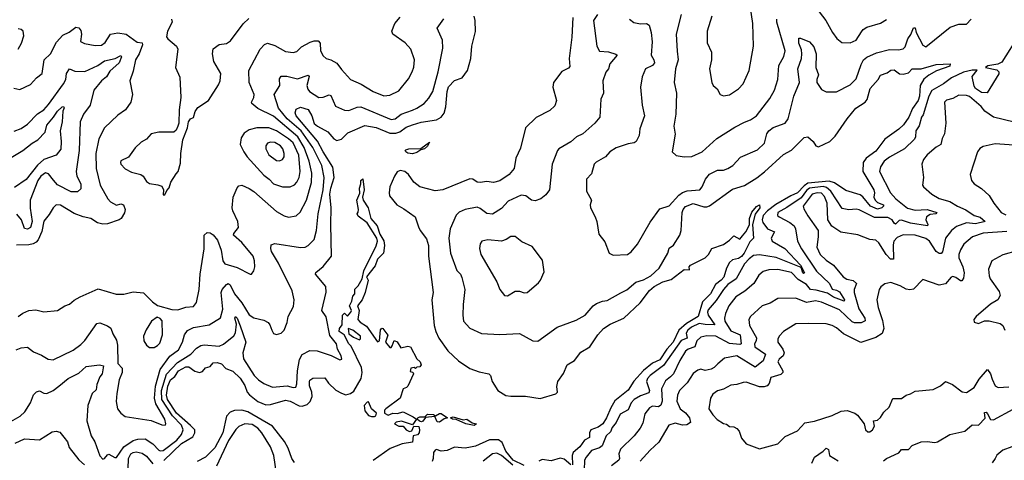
# Model space of a CAD drawing. Extents: x 1268547 to 1425625, y 515768 to 616754.
# Tile 413 of 507: x 1364744 to 1371266, y 586973 to 589891. Entities that reach past the tile are written whole.
import ezdxf

# ---------------------------------------------------------------- set-up
doc = ezdxf.new("R2010")
doc.units = 0

msp = doc.modelspace()

# ---------------------------------------------------------------- linework, layer by layer
at = {"layer": '0CON10XD'}
for points in [[(1368571.3, 589925), (1368545.6, 589885), (1368565.7, 589715), (1368585, 589682.9), (1368645, 589677.5), (1368692.9, 589662.9), (1368701.2, 589655), (1368652, 589598), (1368644.7, 589565.3), (1368627.2, 589542.8), (1368607.5, 589485), (1368610, 589405), (1368594.3, 589365), (1368585.6, 589244.4), (1368554, 589205), (1368474.2, 589135), (1368432.5, 589115), (1368395, 589081.9), (1368314.5, 589035.5), (1368306.2, 589025), (1368270, 588935), (1368252.7, 588765), (1368229.2, 588730.8), (1368195, 588703.8), (1368159.2, 588690.8), (1368135, 588696), (1368096.7, 588725), (1368065, 588729.4), (1367980, 588690), (1367935, 588640.7), (1367875, 588602.4), (1367837.4, 588607.4), (1367795, 588640.7), (1367775, 588648.8), (1367695, 588634.6), (1367655, 588615.3), (1367634.2, 588595.8), (1367595.8, 588505), (1367587.2, 588445), (1367596.6, 588345), (1367639.3, 588229.3), (1367664, 588205), (1367673.3, 588183.3), (1367693.1, 588105), (1367682, 588005), (1367679.5, 587935), (1367684.4, 587895), (1367725, 587847.5), (1367802.6, 587812.6), (1367925, 587806.9), (1368055, 587812.5), (1368143.4, 587763.4), (1368175, 587762.9), (1368305, 587854.2), (1368429.1, 587900.9), (1368490, 587935), (1368543.4, 587996.6), (1368565, 588012), (1368605, 588028), (1368635, 588031.2), (1368725, 588081.5), (1368765, 588102.7), (1368825, 588152.5), (1368875, 588168), (1368925, 588194.6), (1368979.1, 588245), (1369036.8, 588345), (1369045, 588378), (1369075, 588398.1), (1369116.3, 588463.6), (1369125.4, 588495.4), (1369131.1, 588615), (1369138.7, 588635), (1369155, 588653.8), (1369205, 588673.8), (1369275, 588651.8), (1369295, 588650.9), (1369312.2, 588657.8), (1369465, 588767.6), (1369545, 588792.5), (1369626.4, 588843.6), (1369677.5, 588882.5), (1369802.8, 588997.2), (1369855, 589026.8), (1369915, 589085.7), (1369940, 589110), (1369965, 589114.4), (1369999.6, 589085), (1370016.2, 589056.2), (1370035, 589049.1), (1370110, 589085), (1370145, 589120), (1370224.6, 589235.4), (1370282.9, 589305), (1370344, 589345), (1370357.8, 589362.2), (1370378.2, 589435), (1370429.7, 589495), (1370445, 589524.5), (1370490.4, 589539.6), (1370515, 589555.9), (1370535, 589558.2), (1370571.6, 589531.6), (1370595, 589530.2), (1370630.5, 589539.5), (1370655, 589565.5), (1370715.4, 589564.6), (1370815, 589595.2), (1370907.8, 589597.8), (1370905, 589583.3), (1370816.8, 589553.2), (1370765.4, 589524.6), (1370732.2, 589497.8), (1370707.5, 589455), (1370704.5, 589384.5), (1370695.8, 589355), (1370657, 589303), (1370633.4, 589245), (1370598.1, 589195), (1370566.9, 589165), (1370475, 589099.2), (1370415, 589021.3), (1370351.6, 588975), (1370330, 588945), (1370327.8, 588885), (1370401.5, 588765), (1370406.4, 588745), (1370401.1, 588715), (1370409.5, 588695), (1370425, 588680.8), (1370465.5, 588665), (1370465.6, 588655), (1370454.5, 588645), (1370425, 588637), (1370380.4, 588655), (1370327.6, 588717.6), (1370310, 588730), (1370215, 588760.7), (1370140.4, 588810.4), (1370105, 588821.6), (1369965, 588807.3), (1369939.6, 588790.4), (1369895, 588744.8), (1369851.2, 588725), (1369752.3, 588667.7), (1369696.5, 588625), (1369667.5, 588595), (1369661.5, 588565), (1369667.1, 588547.1), (1369698.2, 588505), (1369743.6, 588485), (1369722.1, 588445), (1369729.1, 588425), (1369812.3, 588375), (1369915.9, 588265), (1369941.9, 588215), (1369935, 588210), (1369931.6, 588215), (1369920, 588250), (1369755, 588315.2), (1369645, 588334.8), (1369605, 588329.4), (1369575, 588307.7), (1369545.8, 588275), (1369490, 588175), (1369435, 588136.5), (1369406.7, 588105), (1369358, 588032), (1369305, 587969.1), (1369299.5, 587955), (1369303.8, 587933.8), (1369349.1, 587870.9), (1369285, 587871.8), (1369245, 587879.1), (1369193.2, 587855), (1369169.2, 587835), (1369159, 587815), (1369165, 587780.9), (1369125, 587766.9), (1369008.4, 587601.6), (1368920.3, 587535), (1368902.4, 587515), (1368896.6, 587495), (1368914.8, 587435), (1368910.5, 587419.5), (1368855, 587399.5), (1368814.1, 587375), (1368795.2, 587354.8), (1368775, 587306.5), (1368722, 587278), (1368695.6, 587224.4), (1368669.1, 587190.9), (1368658.1, 587161.9), (1368627.9, 587135), (1368601, 587069), (1368585, 587054.8), (1368532.5, 587037.5), (1368496.2, 586995), (1368485, 586974), (1368482.3, 586907.7)], [(1369124.5, 589925), (1369093.3, 589795), (1369098.6, 589681.4), (1369106.4, 589625), (1369088.8, 589565), (1369079.2, 589475), (1369095.5, 589405), (1369090.3, 589265), (1369077.5, 589185), (1369086.1, 589133.9), (1369066.4, 589016.4), (1369092.1, 588992.1), (1369145, 588982), (1369195.8, 588985.8), (1369265, 589015.6), (1369362.5, 589105), (1369481.7, 589178.3), (1369545, 589213.1), (1369585, 589227.8), (1369625, 589254.3), (1369711.5, 589368.5), (1369743.6, 589425), (1369765.6, 589495), (1369772.6, 589587.4), (1369805, 589646.2), (1369814.4, 589685), (1369758.6, 589875), (1369759.5, 589895)], [(1369328, 589915), (1369297.8, 589815), (1369297.8, 589737.8), (1369325.6, 589675), (1369325.6, 589625), (1369312.9, 589565), (1369328, 589475), (1369336.7, 589455), (1369364.1, 589434.1), (1369383.8, 589395), (1369405, 589386), (1369445, 589392.5), (1369505, 589432.5), (1369535, 589466.2), (1369574.7, 589555.3), (1369605.4, 589715), (1369599.5, 589865), (1369583.3, 589985)], [(1370010.2, 589980.2), (1370083.5, 589885), (1370126.8, 589806.8), (1370156.7, 589766.7), (1370189.5, 589739.5), (1370245, 589737.1), (1370285, 589755.7), (1370320.3, 589809.7), (1370330, 589825), (1370355, 589841.5), (1370445, 589867.5), (1370485, 589892.2)], [(1364685, 587230), (1364748.1, 587265), (1364778.5, 587295), (1364816.4, 587353.6), (1364835, 587406.2), (1364855, 587425.8), (1364875, 587434.2), (1364905, 587418.1), (1364925, 587416.5), (1364965, 587434.5), (1365003.3, 587465), (1365064.2, 587515), (1365135, 587549.6), (1365185, 587593.5), (1365273.9, 587606.1), (1365298.8, 587598.8), (1365289.7, 587545), (1365274.8, 587525), (1365254.4, 587475), (1365250.3, 587439.7), (1365224.5, 587415), (1365195.5, 587335), (1365188.6, 587235), (1365218.5, 587135), (1365242.9, 587095), (1365275, 587003.8), (1365295, 586981.2), (1365305.6, 586984.4), (1365325, 587010), (1365335, 587014), (1365375, 586990.8), (1365385, 586991.2), (1365435, 587063.1), (1365495, 587104.8), (1365527.5, 587112.5), (1365575.2, 587115.2), (1365625, 587081.1), (1365665, 587041.1), (1365675, 587035.9), (1365695, 587037.7), (1365785, 587105.7), (1365816.3, 587143.6), (1365826.1, 587175), (1365816.5, 587205), (1365757.3, 587267.3), (1365685.3, 587375), (1365684, 587435), (1365715.9, 587544.1), (1365789, 587621), (1365878.2, 587675), (1365915.2, 587714.8), (1365945, 587734.3), (1365965, 587737.8), (1366065, 587728.5), (1366095, 587743.1), (1366163.5, 587796.5), (1366172.7, 587817.3), (1366179.6, 587875), (1366169.4, 587915), (1366173.7, 587926.3), (1366184.5, 587915), (1366205, 587864.5), (1366242.8, 587755), (1366221.2, 587685), (1366226.7, 587645), (1366296.5, 587535), (1366325.5, 587505), (1366361.9, 587481.9), (1366417.8, 587457.8), (1366515, 587465.3), (1366555, 587454.6), (1366572.4, 587457.6), (1366579.4, 587480.6), (1366583.7, 587566.3), (1366598.4, 587641.6), (1366615.3, 587674.7), (1366665, 587701.1), (1366715, 587698.5), (1366807.5, 587667.5), (1366865, 587638.8), (1366877.7, 587642.3), (1366874, 587665), (1366849.5, 587709.5), (1366843.3, 587745), (1366799.2, 587799.2), (1366774.1, 587924.1), (1366746, 587965), (1366773.2, 588086.8), (1366771.9, 588125), (1366704.4, 588205), (1366705, 588215.8), (1366755, 588256.5), (1366809.3, 588325), (1366805.7, 588535.7), (1366808, 588645), (1366799.3, 588735), (1366804.8, 588775.2), (1366826.8, 588845), (1366818.5, 588915), (1366754.2, 589015), (1366717.1, 589087.1), (1366575.5, 589255), (1366569.5, 589275), (1366575, 589297.5), (1366605, 589311.5), (1366655, 589296.2), (1366680, 589255), (1366695, 589203.2), (1366716.9, 589185), (1366785, 589148.7), (1366825, 589101.1), (1366845, 589090.8), (1366875, 589098.8), (1366917.9, 589142.1), (1367030.1, 589189.9), (1367105, 589176.2), (1367195, 589138.8), (1367235, 589139.4), (1367261.8, 589148.2), (1367305, 589178.1), (1367345, 589194), (1367402.3, 589212.3), (1367505, 589228.3), (1367536.2, 589245), (1367555, 589271.5), (1367567.1, 589312.9), (1367574.4, 589415), (1367584.2, 589445.8), (1367625, 589488.7), (1367675, 589506), (1367709.7, 589555), (1367731.9, 589635), (1367738.7, 589715), (1367762.1, 589812.1), (1367761.5, 589885), (1367753.6, 589915)], [(1364720, 587705), (1364755, 587718.1), (1364795, 587723.1), (1364835, 587691.1), (1364889.5, 587669.5), (1364932, 587642), (1364965, 587639.5), (1365098.5, 587701.5), (1365149.4, 587740.6), (1365175, 587766.7), (1365255, 587878.1), (1365275, 587883.5), (1365325, 587864.4), (1365348.5, 587848.5), (1365361.1, 587811.1), (1365385, 587768.8), (1365391.8, 587735), (1365394.3, 587615), (1365423.3, 587583.3), (1365422.5, 587555), (1365403.8, 587506.2), (1365386.7, 587415), (1365383.6, 587363.6), (1365391.4, 587315), (1365415, 587284.3), (1365443.8, 587263.8), (1365615, 587236.9), (1365685, 587207.5), (1365707.5, 587205), (1365711.2, 587215), (1365705.5, 587244.5), (1365646.9, 587346.9), (1365636.7, 587385), (1365644.8, 587465), (1365673.6, 587575), (1365738, 587662), (1365796.1, 587705), (1365823.2, 587755), (1365835.2, 587804.8), (1365855, 587832.2), (1365895, 587852.5), (1365999.5, 587870.5), (1366073.3, 587916.7), (1366088.9, 587975), (1366079.2, 588085), (1366085.2, 588104.8), (1366115, 588137.1), (1366125, 588143.3), (1366137.9, 588135), (1366167.8, 588075), (1366215.6, 588015.6), (1366265, 587937.3), (1366295, 587916.4), (1366360.3, 587900.3), (1366390, 587885), (1366401.2, 587871.2), (1366414.2, 587834.2), (1366425, 587813.3), (1366445, 587806), (1366475, 587815.8), (1366495, 587834), (1366515.6, 587885), (1366522.5, 587925), (1366557.4, 587992.6), (1366562.5, 588035), (1366548.9, 588095), (1366458.8, 588278.8), (1366412.2, 588355), (1366406.6, 588376.6), (1366410.2, 588399.8), (1366435, 588408.9), (1366605, 588381.5), (1366634.6, 588385.4), (1366653.8, 588396.2), (1366694.2, 588435), (1366710, 588495), (1366721.7, 588605), (1366755.2, 588765), (1366761.5, 588845), (1366745.2, 588925), (1366685, 589044.2), (1366609.3, 589155), (1366515.1, 589235.1), (1366458.1, 589305), (1366430, 589395), (1366466.4, 589455), (1366465, 589500), (1366475, 589516.2), (1366512.7, 589517.3), (1366585, 589499.8), (1366655, 589524.2), (1366660.5, 589515), (1366645.3, 589455), (1366651.7, 589431.7), (1366664.5, 589415), (1366725, 589376.2), (1366755, 589378), (1366795, 589393.1), (1366805, 589389.4), (1366835, 589319.2), (1366895, 589291.5), (1366925, 589290.5), (1366978.5, 589311.5), (1367003.1, 589313.1), (1367205, 589229.3), (1367230.8, 589235), (1367271.9, 589265), (1367345, 589292.7), (1367375.6, 589305), (1367423.1, 589336.9), (1367455, 589370.8), (1367479.6, 589415), (1367516.2, 589545), (1367547.8, 589702.2), (1367543.5, 589755), (1367510, 589835), (1367553.6, 589896.4)], [(1364734.6, 587925), (1364765, 587947.9), (1364805, 587965.3), (1364851.3, 587968.7), (1364905, 587957.3), (1364995, 587966), (1365043.2, 587996.8), (1365075, 588007.1), (1365105, 588032.9), (1365145, 588055.6), (1365265, 588109.1), (1365384, 588074), (1365434.2, 588074.2), (1365495, 588088.6), (1365565, 588082.5), (1365623.4, 588023.4), (1365658, 587998), (1365752, 587972), (1365790.8, 587969.2), (1365845, 587988.2), (1365895, 587992.5), (1365915, 588017.5), (1365933.8, 588105), (1365939.6, 588205), (1365965.5, 588374.5), (1365967, 588463), (1365985, 588482), (1366005, 588480), (1366025.4, 588465.4), (1366055, 588430), (1366079.4, 588365), (1366089.5, 588295), (1366102.2, 588275), (1366185, 588249.4), (1366270, 588205), (1366280, 588205), (1366295, 588227.5), (1366301.4, 588255), (1366300.4, 588295), (1366290, 588325), (1366215, 588415.8), (1366161.4, 588465), (1366163.1, 588475), (1366194.5, 588515), (1366188.1, 588555), (1366155.8, 588625), (1366152.5, 588645), (1366158.8, 588715), (1366185, 588778), (1366195, 588790), (1366215, 588795.5), (1366265, 588773.3), (1366295, 588753.3), (1366445, 588621.5), (1366495, 588591.4), (1366525, 588584.3), (1366575, 588592.9), (1366602.7, 588617.3), (1366644.8, 588695.2), (1366676.5, 588813.5), (1366679.8, 588875), (1366661.8, 588955), (1366628.7, 589045), (1366585.4, 589115), (1366425, 589251.7), (1366322.3, 589302.3), (1366282.2, 589335), (1366280.5, 589345), (1366295.5, 589375), (1366296.9, 589395), (1366264.1, 589475), (1366261.5, 589555), (1366336.2, 589695), (1366365, 589727.1), (1366385, 589735.4), (1366435, 589720.4), (1366505, 589680.6), (1366555, 589674.3), (1366578.7, 589681.3), (1366609.8, 589710.2), (1366668.8, 589741.2), (1366695, 589750), (1366720, 589750), (1366733.3, 589735), (1366736.7, 589685), (1366755, 589651.2), (1366775, 589632.9), (1366805, 589624.4), (1366845, 589602.5), (1366875, 589560), (1366935, 589494.4), (1367005, 589462.9), (1367085.4, 589415.4), (1367155, 589387.5), (1367195, 589391.1), (1367255, 589419.1), (1367320.1, 589499.9), (1367344.1, 589545.9), (1367355.5, 589575.5), (1367360, 589625), (1367334.4, 589695), (1367298.1, 589738.1), (1367216.2, 589795), (1367208.8, 589815), (1367228.8, 589865), (1367265, 589907.5)], [(1365749.5, 589895), (1365753.8, 589875), (1365724, 589815), (1365717.3, 589777.3), (1365725, 589764), (1365783.8, 589715), (1365792, 589695), (1365776, 589575), (1365805, 589510), (1365812.5, 589375), (1365801.1, 589295), (1365798.5, 589205), (1365792.2, 589185), (1365781.1, 589158.9), (1365764.5, 589145.5), (1365665, 589146.4), (1365614.6, 589135.4), (1365585, 589100), (1365549.7, 589080.3), (1365508.7, 589041.3), (1365465, 588980), (1365415, 588956), (1365412, 588945), (1365415, 588933.8), (1365442.7, 588902.7), (1365485, 588882), (1365547.5, 588865), (1365562.5, 588855), (1365585, 588820), (1365605, 588806), (1365658.3, 588798.3), (1365685, 588787.5), (1365697.5, 588765), (1365695, 588730), (1365705, 588730), (1365719.3, 588760.7), (1365735, 588777.5), (1365745.7, 588814.3), (1365780.3, 588869.7), (1365794, 588886), (1365809.1, 588940.9), (1365811.1, 589005), (1365825.6, 589095), (1365856.2, 589175), (1365862, 589215), (1365875, 589233.3), (1365895, 589242.5), (1365907, 589283), (1365925, 589310), (1365995, 589356.7), (1366061.2, 589458.8), (1366071.2, 589485), (1366076.2, 589535), (1366030, 589615), (1366020.8, 589665), (1366025, 589698.8), (1366065, 589726.5), (1366115, 589732.9), (1366140.2, 589749.8), (1366225, 589864.2), (1366260.8, 589899.2)], [(1368407.5, 589905), (1368402.1, 589775), (1368383.8, 589635), (1368388.5, 589581.5), (1368379.4, 589570.6), (1368335, 589547.3), (1368279.4, 589475), (1368275.7, 589445), (1368298.6, 589355), (1368288.9, 589321.1), (1368255, 589290.6), (1368165, 589242.5), (1368095, 589175.8), (1368060.7, 589039.3), (1368031.1, 588975), (1368020, 588905), (1367985.5, 588865), (1367925, 588824), (1367882.2, 588812.2), (1367838.6, 588818.6), (1367795, 588812.5), (1367775, 588815.6), (1367745.3, 588835.3), (1367725, 588838), (1367545.8, 588764.2), (1367495, 588757.6), (1367395, 588784.3), (1367355, 588815.9), (1367318.3, 588865), (1367295, 588885.2), (1367265, 588891.9), (1367245, 588882.5), (1367225.9, 588855), (1367195.8, 588785), (1367190.3, 588745), (1367193.5, 588723.5), (1367242.5, 588665), (1367289.2, 588639.2), (1367364.1, 588585), (1367385, 588518.6), (1367395.9, 588495), (1367438.9, 588438.9), (1367452.8, 588395), (1367452.9, 588325), (1367483.8, 588085), (1367474, 588035), (1367489.1, 587865), (1367500, 587825), (1367521.4, 587781.4), (1367579, 587699), (1367651, 587631), (1367725, 587580.9), (1367788.3, 587558.3), (1367852.5, 587545), (1367862.5, 587535), (1367873.8, 587495), (1367910, 587435), (1367965, 587403.2), (1367997.8, 587397.8), (1368095, 587398.9), (1368192.4, 587382.4), (1368295, 587412.9), (1368306.9, 587425), (1368301.5, 587461.5), (1368308.2, 587495), (1368345, 587547.3), (1368371.2, 587605), (1368419.7, 587635), (1368460.1, 587689.9), (1368521.3, 587725), (1368572.5, 587805), (1368611.5, 587845), (1368655, 587874.6), (1368745, 587914.4), (1368854.7, 588015.3), (1368915, 588098.5), (1368945.5, 588125), (1369005, 588155.2), (1369059, 588171), (1369145, 588235.6), (1369180, 588235), (1369178.8, 588255), (1369186.7, 588265), (1369285, 588314), (1369306.7, 588335), (1369327.5, 588375), (1369405, 588403.3), (1369445, 588430), (1369475, 588460), (1369515, 588437.5), (1369530.9, 588459.1)], [(1368783.8, 589893.8), (1368812.6, 589872.6), (1368855, 589862.7), (1368896.7, 589866.7), (1368912.9, 589855), (1368926.7, 589805), (1368933.6, 589745), (1368925.6, 589655), (1368945, 589624), (1368949.6, 589605), (1368935, 589587.3), (1368888.6, 589565), (1368867, 589513), (1368856.5, 589445), (1368867.8, 589325), (1368882.9, 589255), (1368852.1, 589167.9), (1368848.1, 589125), (1368827.8, 589085), (1368815, 589074.5), (1368775, 589069.5), (1368695, 589042.9), (1368652.5, 589015), (1368625, 588983.8), (1368562.1, 588947.9), (1368550, 588935), (1368530.9, 588869.1), (1368498, 588835), (1368499.4, 588755), (1368531.2, 588695), (1368522.5, 588665), (1368524.2, 588645), (1368555.3, 588585.3), (1368567.1, 588555), (1368581.1, 588471.1), (1368620.7, 588420.7), (1368648.8, 588345), (1368675, 588332.5), (1368770, 588335), (1368795, 588354.2), (1368836.8, 588405), (1368920.6, 588549.4), (1368985, 588639.2), (1369045, 588659.2), (1369110.6, 588729.4), (1369135, 588747.5), (1369165, 588756.7), (1369249.2, 588765), (1369264.5, 588785), (1369286.4, 588835), (1369312.7, 588867.3), (1369365, 588893.7), (1369405, 588895.4), (1369434, 588905), (1369467.5, 588925), (1369518.5, 588981.5), (1369630.7, 589029.3), (1369676.2, 589073.8), (1369692.5, 589135), (1369707, 589155), (1369735, 589176.3), (1369814, 589206), (1369835, 589234.2), (1369872.5, 589385), (1369909.6, 589475), (1369897.4, 589565), (1369921.6, 589635), (1369924.8, 589665), (1369921.5, 589691.5), (1369904.5, 589735), (1369905, 589767.5), (1369915, 589768.8), (1369975, 589744.2), (1370005, 589711.2), (1370020.4, 589665), (1370016.3, 589575), (1370035.2, 589525), (1370024.1, 589495), (1370024.2, 589475), (1370055, 589428.1), (1370085, 589413.1), (1370155, 589413.1), (1370245, 589458.5), (1370285, 589499.2), (1370316.6, 589595), (1370334, 589625), (1370355, 589643.4), (1370419.5, 589670.5), (1370505, 589694.5), (1370565, 589692.2), (1370595, 589697.5), (1370608.5, 589711.5), (1370625.6, 589764.4), (1370646.9, 589793.1), (1370665, 589837.8), (1370675, 589837.1), (1370682.4, 589805), (1370725, 589721.4), (1370745, 589711.1), (1370908, 589842), (1370965, 589860.4), (1371015, 589860.4), (1371045, 589893.5)], [(1364705, 589437.1), (1364745, 589428.5), (1364815, 589462.3), (1364854.7, 589505.3), (1364892.5, 589535), (1364906.2, 589625), (1364948.5, 589665), (1364987.2, 589742.8), (1365030.7, 589789.3), (1365071.5, 589808.5), (1365115, 589840.5), (1365135, 589837.5), (1365149.8, 589819.8), (1365154.5, 589795), (1365147.4, 589747.4), (1365172.8, 589732.8), (1365245, 589719.3), (1365285, 589723.1), (1365310.3, 589739.7), (1365345, 589794.4), (1365395, 589804.6), (1365450, 589795), (1365522.7, 589742.7), (1365555, 589737.1), (1365557.5, 589725), (1365535, 589663.8), (1365510.8, 589625), (1365495, 589550), (1365473.3, 589485), (1365490.6, 589395), (1365481.4, 589345), (1365445.8, 589295), (1365395, 589258.6), (1365305.5, 589175), (1365268.1, 589101.9), (1365247.6, 589005), (1365250, 588905), (1365276.5, 588795), (1365328.2, 588705), (1365345.8, 588685.8), (1365385, 588661.8), (1365415, 588671.1), (1365431.5, 588665), (1365442.5, 588635), (1365437.8, 588612.2), (1365415.8, 588575), (1365403.8, 588566.2), (1365325, 588538.4), (1365295, 588536.1), (1365260, 588545), (1365215, 588575.3), (1365165.4, 588585.4), (1365105, 588607.3), (1365015, 588662.7), (1364985.5, 588664.5), (1364965, 588645.8), (1364939.7, 588600.2), (1364905, 588556.9), (1364891.3, 588488.7), (1364866.1, 588433.9), (1364853, 588417), (1364833.3, 588406.8), (1364805, 588400), (1364722.6, 588397.4)], [(1364734.3, 589695), (1364756.5, 589735), (1364772.2, 589785), (1364766.9, 589815), (1364755, 589825.5), (1364735, 589830)], [(1371365.3, 589795), (1371250, 589610), (1371222.8, 589597.2), (1371155.6, 589585), (1371141.5, 589575), (1371215, 589558), (1371230.3, 589545), (1371228.7, 589531.3), (1371152.7, 589407.3), (1371115, 589408.3), (1371074.7, 589434.7), (1371065, 589450.7), (1371053.7, 589515), (1371086.9, 589556.9), (1371053, 589557), (1370994.5, 589544.5), (1370915, 589506.1), (1370863.6, 589466.4), (1370785, 589421.6), (1370765.1, 589384.9), (1370728.6, 589261.4), (1370718.2, 589245), (1370701.6, 589188.4), (1370679.6, 589155), (1370677.1, 589115), (1370670.2, 589099.8), (1370604.3, 589035.7), (1370505, 588981.1), (1370470.6, 588955), (1370445, 588916.2), (1370439.1, 588885), (1370512.7, 588745), (1370548.2, 588705), (1370625, 588642.3), (1370675, 588629), (1370755, 588633), (1370818, 588615), (1370812.5, 588605), (1370775, 588600.7), (1370749.4, 588585), (1370746.3, 588565), (1370760, 588535), (1370756.7, 588525), (1370645, 588542.8), (1370585, 588564.4), (1370569.9, 588560.1), (1370545, 588536.9), (1370535, 588543.1), (1370523.8, 588565), (1370495, 588581.9), (1370405, 588581.8), (1370305, 588632.7), (1370285.4, 588635.4)], [(1364708.2, 589151.8), (1364755, 589170), (1364795, 589198.1), (1364862.2, 589267.8), (1364903.8, 589295), (1364935, 589328.2), (1365034.8, 589465.2), (1365049.5, 589495), (1365053.2, 589535), (1365075, 589564.4), (1365109.5, 589549.5), (1365175, 589547.5), (1365261.7, 589588.3), (1365305, 589617.5), (1365376.1, 589633.9), (1365415, 589654.2), (1365417.8, 589645), (1365402.9, 589605), (1365340.8, 589549.2), (1365318.1, 589511.9), (1365286.5, 589485), (1365234.2, 589425), (1365210, 589325), (1365167.1, 589265), (1365145, 589214), (1365138.4, 589025), (1365117.2, 588885), (1365123.4, 588855), (1365149.6, 588805), (1365149.5, 588770.5), (1365128.1, 588751.9), (1365085, 588751.2), (1364995, 588797.6), (1364967.2, 588827.2), (1364935, 588870.8), (1364915, 588875.7), (1364885, 588855.3), (1364864.9, 588825.1), (1364813.2, 588696.8), (1364813.9, 588643.9), (1364827.9, 588555), (1364815.4, 588515), (1364795, 588503.2), (1364775, 588508.1), (1364757.2, 588565), (1364725, 588603.9)], [(1371331.9, 589211.9), (1371195, 589244.7), (1371137.1, 589285), (1371112.9, 589315), (1371035, 589382.5), (1371015, 589389.5), (1370965, 589390), (1370925, 589368.9), (1370881.9, 589358.1), (1370869.4, 589345), (1370877.3, 589205), (1370870, 589135), (1370854.4, 589105), (1370845.5, 589064.5), (1370815, 589047.5), (1370755.5, 588995), (1370730.9, 588965), (1370720.4, 588935), (1370730.8, 588845), (1370724.2, 588795), (1370731.2, 588785), (1370786.4, 588736.4), (1370835, 588707.5), (1370905, 588686.6), (1370955, 588655.3), (1371011.7, 588631.7), (1371065, 588593.7), (1371105, 588583.4), (1371138.2, 588555), (1371075, 588539.7), (1371015, 588546.1), (1370948.1, 588521.9), (1370915.9, 588494.1), (1370876.2, 588445), (1370857.3, 588352.7), (1370847.9, 588342.1), (1370835, 588342.2), (1370815, 588355.5), (1370769.1, 588425), (1370745, 588442.1), (1370675, 588464.7), (1370595, 588466.9), (1370555, 588449.4), (1370534.8, 588425), (1370529, 588401), (1370530.6, 588305), (1370510.9, 588305), (1370483.8, 588335), (1370435, 588413.3), (1370415, 588430), (1370374.7, 588434.7), (1370295, 588467.3), (1370183.7, 588483.7), (1370123.1, 588523.1), (1370096.2, 588566.2), (1370092.8, 588675), (1370075, 588719.1), (1370055, 588741.7), (1370025, 588744.9), (1369993.7, 588736.4), (1369934.2, 588655), (1369937.6, 588637.6), (1369965, 588592.2), (1370031.8, 588495), (1370033.4, 588453.4), (1370024.6, 588385), (1370045, 588336.2), (1370085, 588298.9), (1370134.4, 588264.4), (1370197.2, 588187.2), (1370223.2, 588173.2), (1370265, 588163.5), (1370286.9, 588145), (1370271.7, 588105), (1370270.8, 588085), (1370303.1, 587976.9), (1370342.9, 587915), (1370343, 587897), (1370316.9, 587883.1), (1370273.4, 587883.4), (1370259, 587889), (1370175, 587970.4), (1370055, 588021.2), (1370015, 588029.2), (1369955, 588017.7), (1369885, 588046.8), (1369765, 588044.5), (1369715, 588014.4), (1369662.5, 587995), (1369584.6, 587925.4), (1369574.4, 587905), (1369578.8, 587865), (1369625.3, 587785), (1369622.4, 587765), (1369610.4, 587745), (1369612.5, 587725), (1369684, 587675), (1369668.9, 587631.1), (1369615, 587588.8), (1369494, 587666), (1369411.3, 587648.7), (1369367.6, 587612.4), (1369345, 587586.9), (1369325, 587576.4), (1369285, 587568.5), (1369255, 587575.6), (1369235, 587570), (1369205, 587547.1), (1369164.8, 587485.2), (1369113.7, 587436.3), (1369100.6, 587405), (1369097.5, 587365), (1369119.1, 587315), (1369155, 587287.5), (1369180, 587255), (1369186.4, 587223.6), (1369162.2, 587207.7), (1369135, 587205.8), (1369085, 587219.4), (1369044.7, 587205.3), (1368977.4, 587092.6), (1368919.3, 587040.7), (1368853.4, 586966.6)], [(1364608.8, 588931.2), (1364765, 589023.8), (1364826.4, 589073.6), (1364863.4, 589095), (1364913.3, 589145), (1364925, 589192.5), (1364968, 589245), (1364995, 589284.6), (1365025, 589314.4), (1365035.3, 589315.2), (1365038.1, 589308.1), (1365029.6, 589285), (1365025.9, 589215), (1365011.5, 589155), (1365020, 589085), (1365016.8, 589033.2), (1364985, 588994.4), (1364905, 588964.5), (1364861.8, 588928.2), (1364787.5, 588832.5), (1364710.1, 588779.9)], [(1366485, 588783.4), (1366535, 588784.6), (1366565, 588797.3), (1366580.4, 588815), (1366594.7, 588845), (1366601.6, 588885), (1366593.2, 588993.2), (1366555, 589075.6), (1366525, 589102.7), (1366445, 589154.8), (1366395, 589174.3), (1366314.7, 589175.3), (1366265, 589161.5), (1366230.5, 589139.5), (1366210.7, 589109.3), (1366204.3, 589065), (1366227.8, 589015), (1366251.9, 588981.9), (1366360.5, 588860.5), (1366395.6, 588835), (1366425, 588802.9), (1366485, 588783.4)], [(1366465, 588955.7), (1366485, 588964), (1366495, 588982.5), (1366495.4, 589005), (1366486.8, 589035), (1366472.1, 589055), (1366435, 589078.6), (1366405, 589080), (1366385, 589072.5), (1366374.7, 589055.3), (1366374.7, 589035), (1366394.5, 588995), (1366445, 588958.9), (1366465, 588955.7)], [(1367345, 589002.1), (1367315, 589006.5), (1367301.4, 589015), (1367297.5, 589025), (1367301.9, 589028.1), (1367322.5, 589035), (1367401.3, 589038.7), (1367459.2, 589079.2), (1367445, 589052.5), (1367425.6, 589035), (1367400.6, 589029.4), (1367375, 589012.3), (1367345, 589002.1)], [(1371390, 589055), (1371205, 589068.1), (1371125, 589050.8), (1371102.4, 589037.6), (1371088.6, 589015), (1371040, 588865), (1371049.2, 588825), (1371066, 588805), (1371113.7, 588773.7), (1371165, 588725.7), (1371195.6, 588675), (1371245, 588613.5), (1371275, 588599.1)], [(1365698.7, 586971.3), (1365815, 587085.1), (1365891.2, 587128.8), (1365904.8, 587155), (1365903.4, 587175), (1365875, 587204.5), (1365782.8, 587285), (1365723.9, 587375), (1365717.1, 587405), (1365725, 587463.5), (1365742.7, 587505), (1365771.7, 587528.3), (1365795, 587564.8), (1365845, 587591.6), (1365865, 587591.6), (1365905, 587562.5), (1365935, 587554.7), (1365955, 587562.2), (1365975, 587585.8), (1366005, 587593.3), (1366025, 587619.4), (1366051.7, 587621.7), (1366081.7, 587611.7), (1366110.6, 587580.6), (1366155, 587563.1), (1366205, 587516.7), (1366235, 587467.8), (1366251.8, 587425), (1366267.1, 587407.1), (1366322, 587362), (1366375, 587340), (1366405, 587342.4), (1366505, 587372), (1366535, 587365.3), (1366595, 587332.9), (1366615, 587331.9), (1366648.1, 587341.9), (1366668.4, 587361.6), (1366681.6, 587395), (1366679.2, 587425), (1366664.5, 587465.5), (1366664.3, 587494.3), (1366666.2, 587503.8), (1366685, 587516.7), (1366765, 587518.8), (1366788.8, 587485), (1366838.5, 587438.5), (1366875, 587416.9), (1366905, 587407.5), (1366935, 587415.6), (1366958.2, 587431.8), (1367006.5, 587515), (1367013.1, 587555), (1367008.5, 587588.5), (1366939.1, 587729.1), (1366925, 587744), (1366894.1, 587804.1), (1366860, 587825), (1366863.3, 587845), (1366879.3, 587870.7), (1366883.3, 587935), (1366895, 587946.7), (1366915, 587927.5), (1366937.8, 587955), (1366941.9, 587965), (1366928.9, 587995), (1366945, 588026.7), (1366950, 588060), (1366963.8, 588075), (1366964, 588106), (1366985, 588127.5), (1367012.9, 588175), (1367022.7, 588227.3), (1367105, 588392.5), (1367113.5, 588425), (1367109.7, 588445), (1367046, 588546), (1366985, 588589.4), (1366980.4, 588605), (1366985, 588617.1), (1366989.2, 588635), (1366977.8, 588695), (1366997.9, 588742.1), (1366995.9, 588775), (1367004.3, 588805), (1367002.9, 588825), (1367016, 588836), (1367026.2, 588763.8), (1367014.6, 588715.4), (1367018.2, 588695), (1367053.1, 588645), (1367070.3, 588575), (1367111.8, 588525), (1367129.9, 588469.9), (1367156.7, 588426.7), (1367160.3, 588395), (1367154.4, 588345), (1367115, 588305.4), (1367099.7, 588260.3), (1367041.5, 588188.5), (1367051.2, 588165), (1367031.8, 588085), (1367011.5, 588035), (1366981.3, 587995), (1366993.6, 587965), (1366984.4, 587905), (1366998.7, 587888.7), (1367042.2, 587862.2), (1367115, 587757.5), (1367126.4, 587763.6), (1367133, 587837), (1367142.5, 587847.5), (1367150, 587845), (1367181.7, 587801.7), (1367167.5, 587755), (1367195, 587720), (1367205, 587720), (1367211.7, 587731.7), (1367225, 587767.5), (1367245, 587757.5), (1367268.3, 587718.3), (1367315, 587730), (1367332.5, 587725), (1367375.6, 587645.6), (1367396.2, 587625), (1367402.5, 587605), (1367395, 587592.5), (1367375, 587590), (1367365, 587580), (1367357.5, 587587.5), (1367335, 587582.5), (1367331.2, 587561.2), (1367347.5, 587557.5), (1367352.5, 587545), (1367315.8, 587464.2), (1367305.8, 587454.2), (1367283.3, 587446.7), (1367263.8, 587385), (1367169.2, 587315), (1367160.8, 587305), (1367160, 587285), (1367185, 587271.4), (1367215, 587284.2), (1367245, 587282.2), (1367285, 587293.1), (1367351.2, 587261.2), (1367372.5, 587245), (1367345, 587207.5), (1367272.3, 587232.3), (1367236.7, 587225), (1367227.5, 587215), (1367255, 587200), (1367285, 587200), (1367304.1, 587174.1), (1367327, 587163), (1367342.5, 587167.5), (1367355, 587200), (1367387.5, 587197.5), (1367393.3, 587175), (1367390, 587155), (1367379.2, 587140.8), (1367350, 587135), (1367345, 587093.3), (1367276.7, 587083.3), (1367197.8, 587052.2), (1367085, 586971.2)], [(1370285.4, 588635.4), (1370235, 588631.4), (1370191.5, 588641.5), (1370115.9, 588755), (1370088.6, 588778.6), (1370065, 588785.4), (1369974.5, 588775), (1369955, 588758.7), (1369919.7, 588710.3), (1369825, 588646.7), (1369764.7, 588615), (1369763.8, 588595), (1369774.4, 588585), (1369845, 588548.8), (1369873.6, 588525), (1369882.7, 588505), (1369895.9, 588425), (1369923.2, 588373.2), (1370022.7, 588225), (1370108.4, 588145), (1370125, 588105.9), (1370155, 588100.5), (1370175, 588089.4), (1370207.5, 588035), (1370205, 588026), (1370135, 588054), (1370095, 588079.1), (1370019.4, 588099.4), (1369981.1, 588105), (1369955, 588138.4), (1369900.8, 588170.8), (1369855, 588216.3), (1369765, 588236.7), (1369705, 588233.8), (1369667.4, 588222.6), (1369640.8, 588199.2), (1369607.1, 588145), (1369547.1, 588092.9), (1369487.5, 588055), (1369440.9, 587995), (1369419.3, 587945), (1369412, 587915), (1369414.3, 587895), (1369455, 587829.6), (1369516.5, 587805), (1369522.1, 587745), (1369515, 587741), (1369445, 587747.1), (1369355, 587794.2), (1369295, 587797.2), (1369255, 587787.7), (1369228.5, 587765), (1369215.9, 587724.1), (1369171.6, 587708.4), (1369154.8, 587695.2), (1369117.1, 587635), (1369074.2, 587545.8), (1369055, 587525.9), (1369021, 587499), (1368994.1, 587445.9), (1368998.5, 587365), (1368991.5, 587338.5), (1368975, 587326.5), (1368935, 587330.7), (1368915, 587321.1), (1368885, 587280), (1368870.9, 587219.1), (1368854.4, 587185), (1368813.8, 587135), (1368723.2, 587046.8), (1368713.5, 587015), (1368718, 586985), (1368713.2, 586975), (1368665, 586936.1)], [(1369530.9, 588459.1), (1369553.3, 588485), (1369577, 588533), (1369578.1, 588575), (1369594.3, 588615.7), (1369625, 588654.5), (1369645, 588664), (1369645.4, 588645.4), (1369616.3, 588603.7), (1369597.4, 588535), (1369604.5, 588445), (1369580.2, 588419.8), (1369542.4, 588345), (1369525, 588323.3), (1369505, 588308.5), (1369465, 588300.8), (1369445, 588282.5), (1369425.4, 588244.6), (1369408.4, 588185), (1369390.9, 588165), (1369351.7, 588138.2), (1369319.2, 588075), (1369266.7, 588023.3), (1369238.6, 587925), (1369160.5, 587879.5), (1369109.6, 587835), (1369071.5, 587755), (1369030.8, 587709.2), (1368985, 587637.6), (1368935, 587617.3), (1368875, 587567.3), (1368811.9, 587498.1), (1368775, 587437.1), (1368685, 587366.3), (1368658.9, 587321.1), (1368631.7, 587255), (1368605.8, 587214.3), (1368575, 587192.3), (1368526, 587175), (1368518.7, 587155), (1368519.2, 587125), (1368485, 587107.5), (1368455, 587061.6), (1368409.4, 587025), (1368403.1, 587005), (1368405, 586943.1)], [(1371282.1, 588487.9), (1371125, 588477.6), (1371056, 588454), (1370998.6, 588405), (1370975, 588366), (1370964.6, 588335), (1370965.3, 588315), (1370991.4, 588255), (1371000.5, 588215), (1370995, 588178.8), (1370985, 588161.4), (1370975, 588161.5), (1370945, 588184.5), (1370925, 588190.5), (1370912.9, 588185), (1370875, 588141.4), (1370835, 588133.5), (1370725, 588170), (1370665, 588106.7), (1370639.1, 588100.9), (1370615, 588105.6), (1370575, 588128.1), (1370515, 588150), (1370475, 588142), (1370448.8, 588121.2), (1370436.8, 588103.2), (1370420.5, 588035), (1370430, 587985), (1370459, 587899), (1370468.4, 587845), (1370456.4, 587813.6), (1370414.2, 587785.8), (1370315, 587752.7), (1370201, 587811), (1370155, 587850.6), (1370125.3, 587865.3), (1370085, 587877.9), (1369968.7, 587878.7), (1369885, 587877.8), (1369802.5, 587825), (1369774, 587796), (1369764.5, 587775), (1369764.6, 587755), (1369798.9, 587708.9), (1369806.9, 587685), (1369800.7, 587665), (1369775, 587642.7), (1369765.4, 587625), (1369798.9, 587565), (1369799.2, 587555), (1369785, 587541.9), (1369718.9, 587521.1), (1369707.5, 587482.5), (1369694.2, 587465.8), (1369675, 587459.3), (1369645, 587460.3), (1369555, 587489.5), (1369535, 587488.8), (1369495, 587475.4), (1369455, 587470.4), (1369405, 587443.8), (1369365, 587433.5), (1369335, 587410.6), (1369319.4, 587385), (1369309.4, 587315), (1369334.3, 587275), (1369363.6, 587243.6), (1369405, 587216), (1369425, 587212), (1369446.2, 587196.2), (1369475, 587194), (1369493.4, 587183.4), (1369509.4, 587165), (1369525, 587118.8), (1369555, 587082), (1369645, 587048), (1369765, 587082.9), (1369815, 587130), (1369895, 587169.2), (1369945, 587221.9), (1370008.6, 587231.4), (1370125, 587269.4), (1370185, 587298.1), (1370223.9, 587303.9), (1370275, 587286), (1370292.9, 587272.9), (1370337.5, 587215), (1370346.7, 587175), (1370362.3, 587162.3), (1370375, 587161.2), (1370393.3, 587175), (1370405, 587200), (1370400, 587235), (1370425, 587240), (1370445, 587256.7), (1370468.3, 587291.7), (1370502, 587325), (1370528.3, 587381.7), (1370585, 587382.5), (1370615, 587404.2), (1370645, 587412.5), (1370675, 587432), (1370795, 587442), (1370843.2, 587466.8), (1370875, 587494), (1370923.3, 587475), (1370985.8, 587425.8), (1371015, 587422.5), (1371065, 587455.6), (1371099, 587511), (1371155, 587573.5), (1371174, 587545), (1371185, 587511.2), (1371205, 587466.2), (1371225, 587454.4), (1371295, 587458.6)], [(1367975, 588062), (1368025, 588092.5), (1368055, 588092.5), (1368085, 588081.9), (1368105, 588084.2), (1368180.9, 588149.1), (1368194, 588165), (1368218.3, 588221.7), (1368207.9, 588297.9), (1368139.3, 588389.3), (1368070.6, 588420.6), (1368025, 588455.7), (1367997.5, 588455), (1367965.6, 588434.4), (1367935, 588423.5), (1367845, 588432.5), (1367806.2, 588425), (1367793.6, 588406.4), (1367788.8, 588375), (1367798.8, 588335), (1367904.4, 588154.4), (1367924.5, 588104.5), (1367954.2, 588064.2), (1367975, 588062)], [(1371350.4, 588359.6), (1371255, 588334.2), (1371183.3, 588295), (1371160.6, 588239.4), (1371165.6, 588195), (1371172.9, 588175), (1371230.6, 588090.6), (1371237.1, 588065), (1371223.6, 588036.4), (1371173.4, 588006.6), (1371078.8, 587925), (1371063.8, 587905), (1371067, 587887), (1371095, 587880), (1371135, 587896.7), (1371165, 587896.7), (1371238.7, 587878.7), (1371256, 587865), (1371268.8, 587835)], [(1365605, 587720.7), (1365635, 587720.9), (1365657.2, 587732.8), (1365671.4, 587748.6), (1365690, 587805), (1365686.8, 587896.8), (1365675, 587912.5), (1365655, 587920.8), (1365616.2, 587895), (1365582.2, 587837.8), (1365564.6, 587795), (1365567.1, 587765), (1365584.6, 587735), (1365605, 587720.7)], [(1366995, 587770), (1367001.7, 587778.3), (1367001.2, 587795), (1366951.2, 587835), (1366920, 587845), (1366925, 587810), (1366955, 587787.5), (1366995, 587770)], [(1367075, 587262.5), (1367095, 587263.8), (1367102.5, 587267.5), (1367107.5, 587285), (1367073.5, 587313.5), (1367055, 587361.2), (1367045, 587358.2), (1367026.1, 587335), (1367031.2, 587301.2), (1367055, 587270), (1367075, 587262.5)], [(1366565, 586958.8), (1366547.5, 586985), (1366522.5, 587052.5), (1366498.1, 587098.1), (1366419.3, 587199.3), (1366255, 587294.3), (1366215, 587304.2), (1366166.5, 587303.5), (1366137.8, 587292.2), (1366113.4, 587265), (1366090.6, 587155), (1366035.7, 587055), (1365975.1, 586994.9), (1365918.9, 586965)], [(1367525, 587224.6), (1367508.3, 587228.3), (1367493.9, 587263.9), (1367433, 587257), (1367415, 587231.2), (1367405, 587228.6), (1367391.3, 587231.3), (1367376, 587245), (1367380.8, 587255), (1367395, 587261.1), (1367428.3, 587261.7), (1367445, 587278.8), (1367485, 587275.7), (1367497.5, 587267.5), (1367525, 587283.1), (1367535, 587282.2), (1367576.7, 587255), (1367555, 587248), (1367525, 587224.6)], [(1367755, 587204.1), (1367700, 587215), (1367635, 587243.3), (1367610, 587245), (1367598, 587255), (1367615, 587260.5), (1367682.1, 587242.1), (1367706.7, 587245), (1367740.9, 587220.9), (1367769.2, 587215), (1367755, 587204.1)], [(1370465, 586968.9), (1370486, 586985), (1370567.4, 587022.6), (1370585.6, 587044.4), (1370631.2, 587045), (1370655, 587072), (1370715.6, 587094.4), (1370755, 587098.1), (1370805, 587090.8), (1370822.5, 587095), (1370905, 587143.1), (1371005, 587166.5), (1371052.1, 587207.9), (1371095.5, 587205), (1371137.8, 587252.3), (1371135, 587289.2), (1371145, 587290.9), (1371155, 587281.9), (1371175, 587244), (1371195, 587241.5), (1371325, 587312.1)], [(1366445.3, 586884.7), (1366427.3, 587005), (1366405, 587061.4), (1366347.6, 587155), (1366320.8, 587185), (1366285, 587209.8), (1366234.3, 587215.7), (1366195, 587197.7), (1366175, 587178.2), (1366126.3, 587103.7), (1366048.7, 586935)], [(1364715, 587085.7), (1364775, 587115.7), (1364875, 587108), (1364959.4, 587160.6), (1364986.9, 587166.9), (1365009.2, 587159.2), (1365036.6, 587126.6), (1365060, 587095), (1365072.3, 587057.7), (1365135, 586975.5), (1365172.4, 586942.4)], [(1368085, 586938.7), (1368013.3, 586975), (1367964.5, 587034.5), (1367940.6, 587090.6), (1367915, 587108.5), (1367855, 587108.3), (1367764.2, 587065.8), (1367730.4, 587060.4), (1367695, 587052.7), (1367625, 587059.8), (1367575, 587037.6), (1367535, 587032.7), (1367505, 587045.7), (1367495, 587040), (1367484.7, 587025), (1367483.6, 586985), (1367476.5, 586965)], [(1369990, 586955), (1370008.6, 586995), (1370066.1, 587033.9), (1370085, 587053.8), (1370101.3, 587045), (1370106.9, 587005), (1370165, 586968.9)], [(1371315, 587061.4), (1371255, 587040.2), (1371215, 587007.8), (1371204, 586986)], [(1365459.7, 586845), (1365464.6, 586985), (1365480, 587015), (1365495, 587025.2), (1365515, 587028.4), (1365555, 587020), (1365585, 587001.6), (1365625, 586950.8)], [(1368010.5, 586940.5), (1367935, 587005.3), (1367905, 587020.3), (1367875, 587015.3), (1367813.5, 586966.5)], [(1368395, 586944.1), (1368349.7, 586979.7), (1368325, 586987.8), (1368265, 586970.3), (1368205, 586978.8), (1368182.4, 586967.6)], [(1371204, 586986), (1371185, 586956.6)]]:
    msp.add_lwpolyline(points, dxfattribs=at)

doc.saveas('drawing.dxf')
